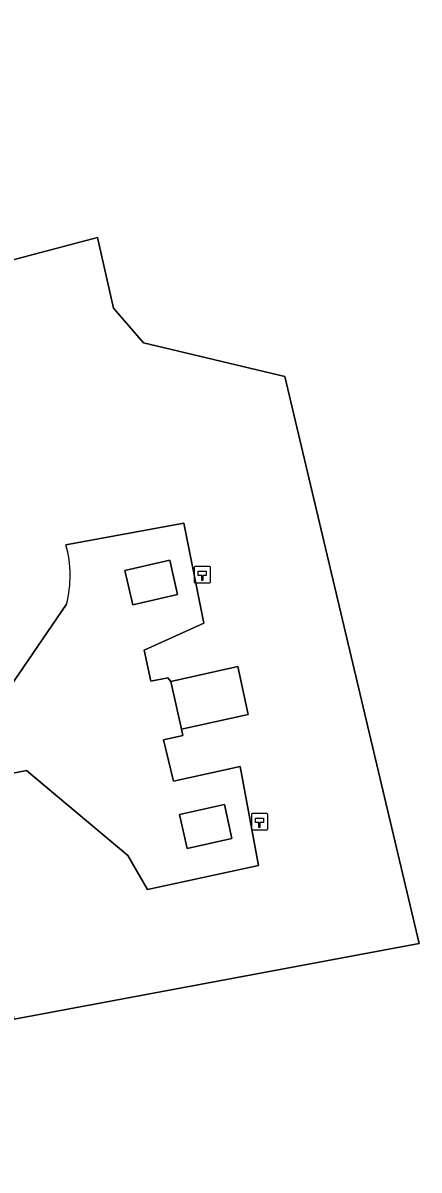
# Model space of a CAD drawing. Extents: x 160203 to 161530, y 379528 to 381797.
# Drawn here: x 160923.2 to 160947.3, y 380067.5 to 380137.4 of the extents above; entities that cross this region are included whole.
import ezdxf

# ---------------------------------------------------------------- set-up
doc = ezdxf.new("R2010")
doc.units = 0
for name, color, linetype in [('IMGEO_Groenvoorziening', 7, 'Continuous'), ('IMGEO_Hectometerpaal', 7, 'Continuous'), ('IMGEO_Loofbos', 7, 'Continuous'), ('IMGEO_Pand', 7, 'Continuous'), ('IMGEO_Rijbaan_lokaal_halfverhard', 7, 'Continuous'), ('IMGEO_Terreindeel_gesloten', 7, 'Continuous')]:
    doc.layers.add(name, color=color, linetype=linetype)

msp = doc.modelspace()

# ---------------------------------------------------------------- linework, layer by layer
at = {"layer": 'IMGEO_Groenvoorziening'}
for points in [[(160939.157, 380115.876), (160930.535, 380117.947), (160928.697, 380120.046), (160927.725, 380124.364), (160920.712, 380122.517), (160918.035, 380119.689), (160917.557, 380101.063), (160907.156, 380095.894), (160897.258, 380093.833), (160892.955, 380094.353), (160890.502, 380094.649), (160893.265, 380092.8), (160897.383, 380090.043), (160921.152, 380095.162), (160925.838, 380101.995)], [(160922.642, 380076.701), (160947.339, 380081.313), (160939.157, 380115.876)], [(160925.805, 380105.622), (160932.998, 380106.953), (160934.206, 380100.842), (160930.585, 380099.208), (160930.976, 380097.318), (160932.026, 380097.521), (160932.205, 380097.3), (160936.286, 380098.196), (160936.925, 380095.284), (160932.843, 380094.389), (160932.926, 380093.999), (160931.764, 380093.726), (160932.368, 380091.219), (160936.427, 380092.104), (160937.549, 380086.063), (160930.778, 380084.614), (160929.574, 380086.687), (160923.39, 380091.872), (160898.101, 380086.776)]]:
    msp.add_lwpolyline(points, dxfattribs=at)
msp.add_arc((160919.075, 380103.747), 6.986, 345.47464, 15.56794, dxfattribs=at)
at = {"layer": 'IMGEO_Hectometerpaal'}
for p, q in [((160933.619, 380104.216), (160933.619, 380103.375)), ((160933.619, 380104.216), (160933.619, 380103.375)), ((160934.535, 380104.3), (160933.694, 380104.3)), ((160934.535, 380104.3), (160933.694, 380104.3)), ((160934.619, 380103.384), (160934.619, 380104.225)), ((160934.619, 380103.384), (160934.619, 380104.225)), ((160933.703, 380103.3), (160934.544, 380103.3)), ((160933.703, 380103.3), (160934.544, 380103.3)), ((160937.113, 380089.163), (160937.113, 380088.322)), ((160937.113, 380089.163), (160937.113, 380088.322)), ((160938.029, 380089.247), (160937.188, 380089.247)), ((160938.029, 380089.247), (160937.188, 380089.247)), ((160938.113, 380088.331), (160938.113, 380089.172)), ((160938.113, 380088.331), (160938.113, 380089.172)), ((160937.197, 380088.247), (160938.038, 380088.247)), ((160937.197, 380088.247), (160938.038, 380088.247))]:
    msp.add_line(p, q, dxfattribs=at)
for points in [[(160934.144, 380103.444), (160934.084, 380103.444), (160934.084, 380103.749), (160933.864, 380103.749), (160933.864, 380104.018), (160934.364, 380104.018), (160934.364, 380103.749), (160934.144, 380103.749), (160934.144, 380103.444)], [(160937.638, 380088.391), (160937.578, 380088.391), (160937.578, 380088.696), (160937.358, 380088.696), (160937.358, 380088.965), (160937.858, 380088.965), (160937.858, 380088.696), (160937.638, 380088.696), (160937.638, 380088.391)]]:
    msp.add_lwpolyline(points, dxfattribs=at)
for centre, start, end in [((160933.697, 380104.222), 92.4484, 184.28452), ((160933.697, 380104.222), 92.4484, 184.28452), ((160934.541, 380104.222), 2.4484, 94.28452), ((160934.541, 380104.222), 2.4484, 94.28452), ((160933.697, 380103.378), 182.4484, 274.28452), ((160933.697, 380103.378), 182.4484, 274.28452), ((160934.541, 380103.378), 272.4484, 4.28452), ((160934.541, 380103.378), 272.4484, 4.28452), ((160937.191, 380089.169), 92.4484, 184.28452), ((160937.191, 380089.169), 92.4484, 184.28452), ((160938.035, 380089.169), 2.4484, 94.28452), ((160938.035, 380089.169), 2.4484, 94.28452), ((160937.191, 380088.325), 182.4484, 274.28452), ((160937.191, 380088.325), 182.4484, 274.28452), ((160938.035, 380088.325), 272.4484, 4.28452), ((160938.035, 380088.325), 272.4484, 4.28452)]:
    msp.add_arc(centre, 0.0779, start, end, dxfattribs=at)
at = {"layer": 'IMGEO_Loofbos'}
msp.add_lwpolyline([(160879.549, 380161.442), (160892.955, 380094.353), (160897.258, 380093.833), (160907.156, 380095.894), (160917.557, 380101.063), (160918.035, 380119.689), (160920.712, 380122.517), (160927.725, 380124.364), (160928.697, 380120.046), (160930.535, 380117.947), (160939.157, 380115.876), (160947.339, 380081.313), (160922.642, 380076.701), (160920.634, 380088.87), (160898.801, 380083.398), (160896.929, 380082.22), (160895.533, 380081.45), (160908.269, 380017.71)], dxfattribs=at)
at = {"layer": 'IMGEO_Pand'}
msp.add_lwpolyline([(160932.205, 380097.3), (160932.843, 380094.389), (160936.925, 380095.284), (160936.286, 380098.196)], close=True, dxfattribs=at)
at = {"layer": 'IMGEO_Rijbaan_lokaal_halfverhard'}
for points in [[(160923.39, 380091.872), (160929.574, 380086.687), (160930.778, 380084.614), (160937.549, 380086.063), (160936.427, 380092.104), (160932.368, 380091.219), (160931.764, 380093.726), (160932.926, 380093.999), (160932.843, 380094.389), (160932.205, 380097.3), (160932.026, 380097.521), (160930.976, 380097.318), (160930.585, 380099.208), (160934.206, 380100.842), (160932.998, 380106.953), (160925.805, 380105.622)], [(160925.838, 380101.995), (160921.152, 380095.162), (160897.383, 380090.043), (160893.265, 380092.8), (160890.502, 380094.649), (160893.315, 380080.226), (160895.298, 380082.625), (160895.76, 380083.184), (160898.101, 380086.776), (160923.39, 380091.872)]]:
    msp.add_lwpolyline(points, dxfattribs=at)
for points in [[(160929.401, 380104.058), (160932.135, 380104.679), (160932.611, 380102.588), (160929.876, 380101.966)], [(160932.732, 380089.172), (160935.466, 380089.786), (160935.929, 380087.722), (160933.194, 380087.109)]]:
    msp.add_lwpolyline(points, close=True, dxfattribs=at)
msp.add_arc((160919.075, 380103.747), 6.986, 345.47464, 15.56794, dxfattribs=at)
at = {"layer": 'IMGEO_Terreindeel_gesloten'}
for points in [[(160932.611, 380102.588), (160932.135, 380104.679), (160929.401, 380104.058), (160929.876, 380101.966)], [(160935.929, 380087.722), (160935.466, 380089.786), (160932.732, 380089.172), (160933.194, 380087.109)]]:
    msp.add_lwpolyline(points, close=True, dxfattribs=at)

doc.saveas('drawing.dxf')
